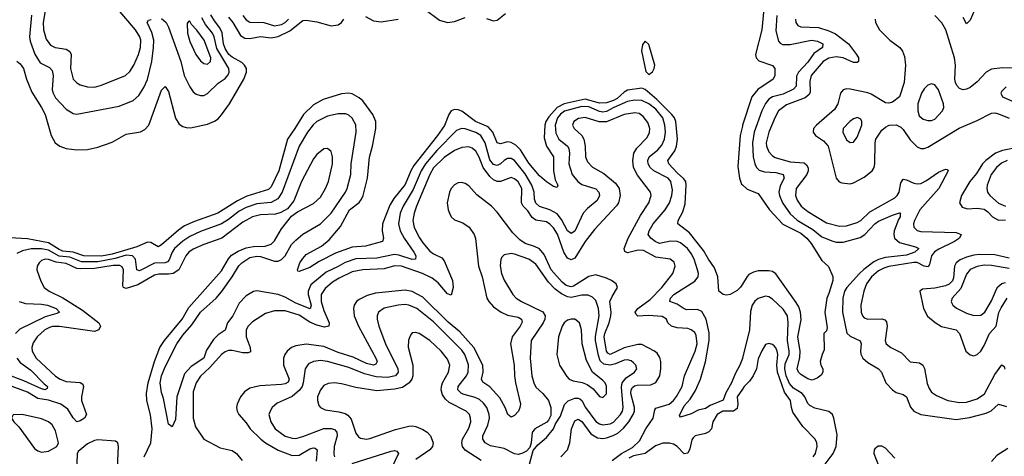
# Model space of a CAD drawing. Header units: inches. Extents: x 1843162 to 1959474, y 907081 to 1016326.
# Tile 598 of 656: x 1935907 to 1941483, y 972254 to 974727. Entities that reach past the tile are written whole.
import ezdxf

# ---------------------------------------------------------------- set-up
doc = ezdxf.new("R2010")
doc.units = ezdxf.units.IN
doc.header["$MEASUREMENT"] = 0
doc.layers.add('B9937', color=7, linetype='Continuous')
doc.layers.add('B9947', color=7, linetype='Continuous')

msp = doc.modelspace()

# ---------------------------------------------------------------- linework, layer by layer
at = {"layer": 'B9937', "color": 5}
for points, elevation in [([(1936052.1, 974787.9), (1936039, 974710), (1936041.5, 974670), (1936057.2, 974617.2), (1936081.7, 974581.7), (1936108.4, 974568.4), (1936170, 974558.8), (1936190, 974546.3), (1936197.6, 974530), (1936194, 974450), (1936210.2, 974390), (1936229.6, 974369.6), (1936250, 974358.6), (1936290, 974346.7), (1936330, 974345), (1936370, 974356.3), (1936505.6, 974410), (1936530, 974433.2), (1936553.9, 974470), (1936579.5, 974530), (1936589.9, 974570), (1936591.9, 974610), (1936587, 974630), (1936562, 974670), (1936441.7, 974810)], 480), ([(1935890, 974492.2), (1935910, 974476), (1935927.6, 974450), (1935944.4, 974390), (1935976.3, 974316.3), (1936030.8, 974230), (1936050.8, 974190), (1936084.3, 974070), (1936107.8, 974030), (1936134.6, 974010), (1936170, 973997.6), (1936230, 973990.1), (1936290, 973990.8), (1936350, 974004.8), (1936430, 974033.8), (1936510, 974078.8), (1936590, 974092.3), (1936615.9, 974104.1), (1936637.3, 974130), (1936710, 974327.7), (1936730, 974347.3), (1936750, 974320.7), (1936788.3, 974168.4), (1936810, 974134.7), (1936830, 974121.8), (1936850, 974115.5), (1936874.6, 974114.6), (1936970, 974135.1), (1937010, 974152.2), (1937030, 974165.8), (1937050, 974187.6), (1937095.8, 974250), (1937176.9, 974390), (1937191.7, 974430), (1937191.4, 974450), (1937179.9, 974470), (1937164.1, 974484.1), (1937110, 974513.5), (1937090.9, 974530), (1937070, 974562.8), (1937060.6, 974590), (1937052.8, 974652.8), (1937040.9, 974680.9), (1937010, 974719.8), (1936990, 974754)], 440), ([(1935973.1, 974753.1), (1935961.6, 974630), (1935965.8, 974605.7), (1935991.5, 974531.5), (1936023.1, 974483.1), (1936075.3, 974455.3), (1936090, 974438.9), (1936095.3, 974410), (1936091.2, 974330), (1936095.8, 974310), (1936110, 974283.2), (1936170, 974220.2), (1936210, 974194.4), (1936230, 974191.3), (1936470, 974237.7), (1936550, 974268.6), (1936582.1, 974297.9), (1936610, 974342.4), (1936630, 974387.7), (1936654.3, 974490), (1936665.4, 974570), (1936665.8, 974610), (1936654.7, 974654.7), (1936628.9, 974711.1), (1936636.6, 974723.4), (1936651.6, 974728.4)], 460), ([(1937090, 974740.9), (1937114.7, 974710), (1937157.2, 974637.2), (1937182, 974622), (1937210, 974619.5), (1937270, 974632.3), (1937330, 974623.9), (1937370, 974631.7), (1937435.8, 974664.2), (1937510, 974722.2), (1937530, 974724), (1937590, 974713.9), (1937670, 974690.9), (1937710, 974698), (1937729.4, 974710.6), (1937741.7, 974730)], 440), ([(1937170.1, 974750), (1937190, 974726), (1937210, 974712.8), (1937290, 974711.2), (1937350, 974691.8), (1937390, 974699.7), (1937410, 974710.5), (1937429, 974730)], 460), ([(1937865.4, 974745.4), (1937910, 974719.6), (1937954.2, 974714.2), (1938050.8, 974729.2)], 440), ([(1938203.8, 974783.8), (1938284.6, 974724.6), (1938330, 974711.3), (1938370, 974715.8), (1938430, 974738.9)], 440), ([(1938550, 974732.6), (1938590, 974719.5), (1938610, 974724.3), (1938657.6, 974762.4)], 440), ([(1936710, 974732.8), (1936735.6, 974710), (1936750, 974683.7), (1936818.4, 974490), (1936838.2, 974410), (1936870, 974346.3), (1936890, 974317.7), (1936905.2, 974305.2), (1936930, 974296.9), (1936950, 974298), (1936970, 974308), (1937030, 974366.7), (1937070, 974394.3), (1937086.5, 974413.5), (1937092.9, 974430), (1937091.3, 974450), (1937023.9, 974563.9), (1937009, 974629), (1936999.1, 974650), (1936959.9, 974699.9), (1936937.3, 974737.3)], 460), ([(1940000, 973228.2), (1939990, 973212), (1939970, 973192.3), (1939930, 973169.3), (1939910, 973166), (1939890, 973169.4), (1939866, 973190), (1939859.9, 973270), (1939841.9, 973321.9), (1939807, 973370), (1939779.4, 973419.4), (1939700.4, 973520.4), (1939635.1, 973570), (1939636.5, 973590), (1939662, 973638), (1939676, 973684), (1939681.2, 973790), (1939678.6, 973810), (1939667.1, 973827.1), (1939630, 973859.4), (1939582.9, 973910), (1939576.7, 973930), (1939616.4, 973983.6), (1939627.4, 974010), (1939631.5, 974050), (1939622.7, 974150), (1939615.1, 974170), (1939599.4, 974190), (1939514.3, 974274.3), (1939450, 974330.4), (1939430, 974339.7), (1939350, 974326.9), (1939330, 974316), (1939290, 974281.1), (1939270, 974269.6), (1939230, 974256.3), (1939190, 974254.4), (1939110, 974277.2), (1938990, 974250.4), (1938951.4, 974228.6), (1938903.7, 974176.3), (1938887, 974150), (1938880.9, 974130), (1938876.8, 974056.8), (1938891.2, 974011.2), (1938930.6, 973950), (1938930.9, 973870.9), (1938939.9, 973819.9), (1938953.7, 973790), (1938950, 973775.3), (1938930, 973782), (1938890, 973808.5), (1938850, 973841.7), (1938790, 973914), (1938742.3, 973990), (1938716, 974016), (1938690, 974030.6), (1938670, 974034.5), (1938630, 974023.4), (1938610, 974029.8), (1938585.9, 974090), (1938559.4, 974119.4), (1938489, 974150), (1938410, 974208.5), (1938390, 974216.3), (1938370, 974217.2), (1938350, 974210.4), (1938337.2, 974190), (1938312.8, 974127.2), (1938272.7, 974070), (1938139.2, 973900.8), (1938121.2, 973870), (1938090, 973793.4), (1938025.3, 973714.7), (1938003.1, 973676.9), (1937961.2, 973570), (1937958.8, 973530), (1937967.8, 973490), (1937961.3, 973470), (1937864.3, 973444.3), (1937790, 973437.9), (1937695.4, 973404.6), (1937603.3, 973356.7), (1937550, 973322.4), (1937490, 973300.7), (1937481.6, 973301.6), (1937479.5, 973310), (1937494.2, 973350), (1937510, 973374), (1937530, 973395.9), (1937615.7, 973444.3), (1937659.3, 973480.7), (1937724.4, 973555.6), (1937773.7, 973650), (1937828.4, 973691.6), (1937843.2, 973710), (1937851.6, 973730), (1937876.7, 973830), (1937888.2, 973948.2), (1937904.8, 974010), (1937923.4, 974110), (1937924.6, 974150), (1937907.5, 974190), (1937850, 974266.7), (1937830, 974284.9), (1937790, 974306.5), (1937769.2, 974310.8), (1937730, 974306.1), (1937626.3, 974273.7), (1937570, 974244.8), (1937513.3, 974190), (1937465.5, 974110), (1937423, 974050), (1937373.8, 973870), (1937330, 973779.8), (1937315.7, 973764.3), (1937193, 973727), (1937139.5, 973700.5), (1937029.3, 973630), (1936895.8, 973584.2), (1936840.7, 973559.3), (1936805.3, 973534.7), (1936710, 973450.8), (1936690, 973441), (1936650, 973464.7), (1936630, 973466.2), (1936570, 973440.4), (1936430, 973398), (1936370, 973387.3), (1936270, 973388.5), (1936210, 973410.8), (1936150, 973416.3), (1936130, 973424.2), (1936070, 973463.3), (1935950, 973484.7), (1935850, 973490.8)], 440), ([(1940000, 972808), (1939985.7, 972770), (1939958.8, 972721.2), (1939938.2, 972670), (1939906.2, 972613.8), (1939890, 972572.3), (1939817.9, 972542.1), (1939790, 972524.5), (1939750, 972514.8), (1939710, 972494.8), (1939650, 972475.3), (1939644.5, 972484.5), (1939670, 972539.6), (1939703.1, 972576.9), (1939734.1, 972625.9), (1939761.9, 972690), (1939790.7, 972789.3), (1939811.3, 972908.8), (1939812.5, 972952.5), (1939795.3, 973030), (1939770, 973074.2), (1939745.5, 973085.5), (1939684.2, 973084.2), (1939670, 973088.6), (1939630, 973115.2), (1939588.7, 973130), (1939592.3, 973150), (1939611.6, 973170), (1939730, 973245.1), (1939749.9, 973270), (1939751.7, 973290), (1939745.8, 973310), (1939726.1, 973370), (1939710, 973402.4), (1939689.3, 973430), (1939650, 973462.4), (1939630, 973470.3), (1939592.3, 973472.3), (1939530, 973458.7), (1939505.5, 973470), (1939481.1, 973490), (1939466.4, 973510), (1939471.1, 973530), (1939494.1, 973570), (1939562.1, 973650), (1939587, 973690), (1939600.6, 973730), (1939603.9, 973763.9), (1939594.5, 973810), (1939578.6, 973830), (1939497.5, 973870), (1939477.5, 973890), (1939466.7, 973910), (1939464.2, 973930), (1939471, 973950), (1939521.4, 973990), (1939543.7, 974016.3), (1939558.4, 974050), (1939564.7, 974090), (1939560.7, 974130), (1939548.4, 974170), (1939510, 974219.1), (1939470, 974250.6), (1939430, 974269.6), (1939388.5, 974271.5), (1939350, 974263.3), (1939271.7, 974230), (1939230, 974207.1), (1939210, 974203.3), (1939190, 974206.3), (1939130, 974232.7), (1939090, 974234.4), (1938992, 974208), (1938970, 974192.4), (1938952.8, 974170), (1938939.5, 974130), (1938943.3, 974083.3), (1938960.1, 974050), (1939008.9, 974010), (1939016.2, 973996.2), (1939019.9, 973970), (1939016.1, 973910), (1939036.4, 973850), (1939067.4, 973810), (1939090, 973793.6), (1939170, 973768.6), (1939186.1, 973750), (1939190.8, 973730), (1939176.7, 973703.3), (1939123, 973657), (1939098.9, 973630), (1939050, 973528.9), (1939030, 973515), (1939010, 973529.9), (1938975.1, 973595.1), (1938950, 973626.2), (1938910, 973649.6), (1938850, 973669.5), (1938830, 973686.7), (1938821.5, 973710), (1938820.5, 973750), (1938807.7, 973790), (1938770, 973853), (1938710, 973928.3), (1938690, 973940.9), (1938670, 973941), (1938650, 973929.3), (1938630, 973909.9), (1938610, 973900.2), (1938590, 973905.8), (1938570, 973932.4), (1938542.9, 974030), (1938518, 974070), (1938490, 974088.6), (1938430, 974109.4), (1938409.2, 974110.8), (1938380.9, 974099.1), (1938270, 973986.6), (1938204.6, 973910), (1938180.6, 973870), (1938135.8, 973764.2), (1938078.8, 973670), (1938061.1, 973630), (1938052.8, 973570), (1938061.3, 973530), (1938083.3, 973490), (1938138.9, 973410), (1938149.4, 973390), (1938149, 973371), (1938130, 973368.7), (1938053.9, 973393.9), (1938030, 973397.2), (1937930, 973376.1), (1937810, 973372.9), (1937750, 973351.9), (1937710, 973327.9), (1937643.1, 973296.9), (1937554.7, 973225.3), (1937540.6, 973190), (1937540.4, 973170), (1937556.6, 973110), (1937551.6, 973088.4), (1937470, 973120.4), (1937410, 973154.6), (1937370, 973170.6), (1937250, 973190.4), (1937230, 973186.9), (1937190, 973163), (1937150, 973121.2), (1937113.1, 973050), (1937083.3, 973010), (1937070, 972968.3), (1937030, 972942.2), (1937004.3, 972915.7), (1936965.5, 972854.5), (1936950, 972809.9), (1936878.1, 972761.9), (1936839.6, 972720.4), (1936797.3, 972590), (1936790, 972462), (1936770, 972421.2), (1936750, 972435.3), (1936721.7, 972581.7), (1936710, 972615.3), (1936702.9, 972670), (1936709.4, 972710), (1936730, 972760.9), (1936796.7, 972890), (1936830, 972939.5), (1936881.6, 972998.4), (1936929.9, 973070), (1937018.8, 973150), (1937050, 973186.1), (1937110.3, 973270), (1937147.4, 973332.6), (1937164.6, 973350), (1937210, 973379.5), (1937250, 973388.1), (1937270, 973385.3), (1937350, 973358.4), (1937370, 973358.4), (1937390, 973367.5), (1937409.9, 973390.1), (1937446.8, 973453.2), (1937470, 973478.8), (1937510, 973511.6), (1937610, 973570.1), (1937670, 973630.1), (1937752.7, 973750), (1937762.1, 973770), (1937781.7, 973850), (1937784.1, 973910), (1937812, 974090), (1937810.8, 974130.8), (1937790, 974169.8), (1937770, 974186.2), (1937752.9, 974192.9), (1937710, 974193.7), (1937650, 974181.1), (1937590, 974149.1), (1937568.7, 974131.3), (1937536.6, 974090), (1937489.2, 974010), (1937392.3, 973750), (1937367.9, 973712.1), (1937330, 973692.2), (1937250, 973683.6), (1937190, 973662.7), (1937150, 973641.7), (1937090, 973595), (1937050, 973570.6), (1936930, 973527.1), (1936870, 973499.5), (1936830, 973473.2), (1936783.3, 973430), (1936770.5, 973410), (1936754, 973366), (1936744.1, 973355.9), (1936730, 973350.3), (1936670, 973348), (1936585.1, 973305.1), (1936569.6, 973309.6), (1936563.2, 973370), (1936545.3, 973390), (1936510, 973392.2), (1936446.5, 973373.5), (1936350, 973356.1), (1936256, 973356), (1936190, 973381.8), (1936130, 973387.4), (1936070, 973422), (1936030, 973428.1), (1935971.7, 973428.3), (1935921.7, 973418.3), (1935890, 973402.6)], 460), ([(1939261.8, 972230), (1939315.6, 972270), (1939376.9, 972303.1), (1939417.9, 972342.1), (1939453.6, 972410), (1939493.6, 972470), (1939503.8, 972516.2), (1939510, 972526.1), (1939584.2, 972550), (1939609.3, 972570.7), (1939627.2, 972592.8), (1939659, 972650), (1939672.5, 972710), (1939732.1, 972850), (1939742.8, 972890), (1939738.5, 972938.5), (1939730, 972955.1), (1939710.4, 972970.4), (1939690, 972977.5), (1939630, 972982.1), (1939598.7, 972990), (1939577.5, 973010), (1939569.8, 973030), (1939545.5, 973045.5), (1939468, 973052), (1939407.9, 973047.9), (1939397.3, 973057.3), (1939393.3, 973070), (1939406.9, 973090), (1939477.7, 973142.3), (1939543.7, 973210), (1939605.5, 973290), (1939618.9, 973330), (1939612.8, 973352.8), (1939589.9, 973369.9), (1939510, 973380.8), (1939439.1, 973419.1), (1939410, 973420.5), (1939350, 973405.6), (1939334.2, 973414.2), (1939330.6, 973430.6), (1939352, 973490), (1939423, 973617), (1939469.8, 973690), (1939484, 973730), (1939478.9, 973750), (1939405.5, 973845.5), (1939383.9, 973890), (1939378.7, 973930), (1939384.2, 973970), (1939401.3, 973998.7), (1939460.6, 974059.4), (1939472.8, 974087.2), (1939474.9, 974110), (1939464.4, 974144.4), (1939438.1, 974178.1), (1939414.7, 974194.7), (1939390, 974199.5), (1939330, 974189.9), (1939230, 974148.5), (1939188.6, 974148.6), (1939110, 974172.6), (1939072.4, 974167.6), (1939044.7, 974150), (1939038, 974130), (1939046.7, 974110), (1939090.5, 974070.6), (1939101.3, 974050), (1939108.7, 974010), (1939110.7, 973950), (1939121.7, 973921.7), (1939150, 973891), (1939215.6, 973855.6), (1939281.3, 973801.3), (1939302, 973770), (1939308.3, 973730), (1939298, 973690), (1939286.9, 973673.1), (1939161.5, 973538.5), (1939110, 973469.9), (1939050, 973375.9), (1939030, 973366.1), (1939010, 973376.9), (1938989.1, 973410), (1938952.3, 973512.3), (1938930, 973548.3), (1938910, 973569.4), (1938890, 973580.9), (1938830, 973591.3), (1938810, 973607.1), (1938784.2, 973644.2), (1938758.8, 973670), (1938749, 973690), (1938750.6, 973770), (1938730, 973808.2), (1938710, 973826.1), (1938690, 973833.7), (1938630, 973809.6), (1938610, 973809.6), (1938590, 973818.7), (1938570, 973838.2), (1938532, 973890), (1938508.9, 973948.9), (1938490, 973981.5), (1938470, 973999.6), (1938450, 974007.2), (1938410, 974003.7), (1938370, 973985), (1938310, 973945.8), (1938250, 973887), (1938229.8, 973850.2), (1938154.9, 973670), (1938140.5, 973630), (1938133.1, 973590), (1938141.7, 973550), (1938171, 973491), (1938190, 973463.7), (1938230, 973416.4), (1938250, 973399.8), (1938297.1, 973377.1), (1938310, 973360.2), (1938357, 973250), (1938361, 973210), (1938350, 973166.6), (1938330, 973173.6), (1938276.4, 973236.4), (1938243, 973263), (1938188.4, 973288.4), (1938070, 973330.5), (1938030, 973332.7), (1937970, 973315.2), (1937850, 973309.3), (1937790, 973297.9), (1937716.4, 973263.6), (1937679, 973241), (1937636.1, 973203.9), (1937614.8, 973170), (1937614.4, 973130), (1937630, 973080.2), (1937660.3, 973010), (1937658.4, 972990), (1937633.9, 972986.1), (1937590, 972996.6), (1937550, 973014.3), (1937490, 973052.4), (1937410, 973078), (1937350, 973076.9), (1937298.1, 973061.9), (1937225.1, 973014.9), (1937200.2, 972990), (1937189.6, 972970.4), (1937189.2, 972930), (1937212.1, 972870), (1937214.4, 972845.6), (1937199.9, 972840.1), (1937170, 972840.5), (1937110, 972853.8), (1937090, 972852.6), (1937070, 972844.9), (1937048.8, 972830), (1936982.8, 972757.2), (1936930, 972707.3), (1936905.9, 972670), (1936890, 972619), (1936889, 972469), (1936901.4, 972421.4), (1936950.2, 972350), (1937042.3, 972302.3), (1937110, 972286), (1937133.7, 972270), (1937167.4, 972230)], 480), ([(1940000, 974124.2), (1939987.9, 974070), (1939974.8, 973894.8), (1939983.4, 973830), (1939995.3, 973795.3), (1940000, 973791)], 440), ([(1936612.4, 972250), (1936649.6, 972330), (1936657.3, 972410), (1936648.2, 972488.2), (1936626.7, 972570), (1936625.4, 972610), (1936634, 972670), (1936669.7, 972790.3), (1936701, 972870), (1936727, 972910), (1936826.4, 973030), (1936864.3, 973095.7), (1937050, 973305.1), (1937088.6, 973371.4), (1937106.6, 973393.4), (1937143.5, 973416.5), (1937190, 973434.8), (1937230, 973441.9), (1937296.5, 973443.5), (1937330, 973455.8), (1937350, 973474.3), (1937390, 973542.9), (1937446.6, 973613.4), (1937480.7, 973639.3), (1937570, 973685.4), (1937610, 973721.8), (1937639.1, 973770), (1937655.9, 973810), (1937678.4, 973910), (1937678, 973950), (1937670, 973979.5), (1937650, 973998), (1937630, 973995.4), (1937590, 973963.5), (1937570, 973937.7), (1937502.2, 973810), (1937458.4, 973701.6), (1937424.3, 973655.7), (1937385.8, 973634.2), (1937355, 973625), (1937270, 973621.6), (1937225, 973610), (1937170, 973579.2), (1937051.5, 973488.5), (1936950, 973453.7), (1936890, 973426.4), (1936865.1, 973410), (1936847.1, 973390), (1936808, 973310), (1936776.5, 973290), (1936750, 973285.5), (1936694, 973286), (1936670, 973279.9), (1936574.9, 973225.1), (1936510, 973204.1), (1936494.5, 973210), (1936490, 973217.6), (1936494.2, 973310), (1936486.8, 973326.8), (1936474.5, 973334.5), (1936435.4, 973335.4), (1936330, 973317.8), (1936250, 973315.1), (1936230, 973317.6), (1936170, 973346.3), (1936113, 973353), (1936070, 973368.6), (1936050, 973369.9), (1936030, 973362), (1936016, 973350), (1936005, 973330), (1936003.9, 973310), (1936026.1, 973246.1), (1936045, 973210), (1936072.8, 973190), (1936150, 973150.9), (1936261.9, 973081.9), (1936354.2, 973010), (1936363.8, 972990), (1936354.2, 972970), (1936330, 972961.2), (1936131.9, 972988.1), (1936091.5, 972988.5), (1936075.9, 972984.1), (1936048.2, 972970), (1936006.2, 972930), (1935982.7, 972897.3), (1935975.5, 972870), (1935977, 972850), (1936000.1, 972810), (1936110, 972706.8), (1936135, 972690), (1936170, 972676.6), (1936250, 972671.9), (1936263.3, 972663.3), (1936268.8, 972650), (1936256.1, 972590), (1936256.5, 972570), (1936284.8, 972490), (1936273.4, 972470), (1936250, 972454.1), (1936230, 972448.7), (1936210, 972471.3), (1936179.9, 972519.9), (1936139.6, 972550), (1936070, 972570.9), (1936010, 972580.3), (1935950, 972616.3), (1935770, 972682.8)], 480), ([(1938972.1, 972250), (1939009.3, 972290), (1939022.7, 972330), (1939031.3, 972408.7), (1939050, 972455.6), (1939070, 972465.1), (1939090, 972450.1), (1939140.6, 972380.6), (1939178.9, 972358.9), (1939210, 972354.9), (1939230, 972359), (1939268.5, 972371.5), (1939294.2, 972385.8), (1939326.7, 972413.3), (1939356.5, 972450), (1939382.1, 972490), (1939388.7, 972510), (1939389.3, 972530), (1939368.5, 972610), (1939369.7, 972630.3), (1939377.1, 972642.9), (1939387.8, 972652.2), (1939403.7, 972656.3), (1939481.5, 972658.5), (1939509.1, 972670.9), (1939531.4, 972710), (1939538.7, 972750), (1939538.1, 972790), (1939532.9, 972812.9), (1939517.2, 972837.2), (1939501.2, 972850), (1939430, 972886.7), (1939407.2, 972887.2), (1939330, 972868.6), (1939250, 972829.6), (1939238, 972838), (1939229.7, 972850), (1939216.6, 972930), (1939220.3, 972950), (1939245.4, 973010), (1939254.4, 973050), (1939256.3, 973070), (1939249.7, 973130.3), (1939261.4, 973158.6), (1939293.1, 973210), (1939285.3, 973230), (1939257.6, 973250), (1939230, 973262.7), (1939170, 973281.4), (1939130, 973272.3), (1939043.2, 973216.8), (1939030, 973212.9), (1939001.8, 973221.8), (1938979.6, 973239.6), (1938916.8, 973310), (1938876.2, 973396.2), (1938850, 973428.4), (1938822.7, 973442.7), (1938770, 973459.1), (1938739.4, 973479.4), (1938699.8, 973519.8), (1938610, 973637), (1938578.3, 973670), (1938495.5, 973735.5), (1938450, 973785.7), (1938430, 973799.1), (1938410, 973804.5), (1938390, 973801.8), (1938370, 973791.5), (1938350.2, 973770), (1938341.1, 973750), (1938328, 973690), (1938333, 973650), (1938340.2, 973630), (1938350.3, 973610), (1938370, 973593.8), (1938416.2, 973576.2), (1938452, 973552), (1938481.4, 973510), (1938487.6, 973487.6), (1938504.7, 973330), (1938525.4, 973270), (1938552.7, 973150), (1938562.8, 973130), (1938590, 973101.1), (1938634, 973070), (1938670, 973054.1), (1938730, 973041.5), (1938748.4, 973030), (1938753.1, 973013.1), (1938741.9, 972990), (1938696.2, 972930), (1938686.8, 972890), (1938707.3, 972770), (1938708.2, 972710), (1938714.5, 972670), (1938742.2, 972550), (1938740.2, 972530), (1938731.8, 972510), (1938710, 972485.1), (1938690, 972475.8), (1938670.8, 972490.8), (1938655.8, 972530), (1938625.5, 972585.5), (1938570, 972647.5), (1938530, 972672.8), (1938523, 972690), (1938531.9, 972730), (1938529.5, 972770), (1938478.9, 972870), (1938399, 972959), (1938334, 973014), (1938190, 973154.4), (1938130, 973187.9), (1938090, 973194.2), (1937921.7, 973178.3), (1937875.2, 973164.8), (1937830, 973142), (1937813.5, 973130), (1937800.4, 973110), (1937796.4, 973090), (1937801.5, 973050), (1937825.4, 972990), (1937922.9, 972810), (1937930.7, 972790), (1937924.5, 972775.6), (1937910, 972769.9), (1937870, 972778.5), (1937794.7, 972814.7), (1937710, 972842.2), (1937630, 972875.4), (1937530, 972888.6), (1937470, 972880.4), (1937446.9, 972870), (1937421.8, 972850), (1937408.8, 972831.2), (1937401.6, 972810), (1937401.2, 972770), (1937433.6, 972690), (1937426.6, 972673.4), (1937410, 972664), (1937390, 972660.1), (1937266.4, 972653.6), (1937210, 972639.8), (1937180.8, 972619.2), (1937157.1, 972590), (1937137.7, 972550), (1937135.4, 972530), (1937138, 972510), (1937147.5, 972490), (1937190, 972443.5), (1937212.2, 972410), (1937271.5, 972350), (1937298, 972330), (1937370, 972287.7), (1937450, 972258.7), (1937490, 972260.1), (1937550, 972295.4), (1937570, 972301.9), (1937579.7, 972299.7), (1937591.7, 972290), (1937586.2, 972226.2)], 520), ([(1938793.5, 972210), (1938814.1, 972285.9), (1938841.8, 972318.2), (1938890, 972360.4), (1938929.5, 972410), (1938941.5, 972438.5), (1938970, 972480.5), (1938993, 972547), (1939012.9, 972567.1), (1939050, 972583.6), (1939070, 972583.8), (1939078.7, 972578.7), (1939090, 972569.4), (1939110.5, 972530), (1939170, 972451.2), (1939190, 972437.3), (1939210, 972431.6), (1939250, 972437.2), (1939270, 972447.8), (1939310.3, 972490), (1939320.3, 972510), (1939323.8, 972530), (1939314.6, 972645.4), (1939319.2, 972670), (1939342.1, 972697.8), (1939388.9, 972730), (1939401.4, 972750), (1939395.8, 972770), (1939383.4, 972783.4), (1939370, 972794), (1939350, 972800.2), (1939330, 972798.8), (1939281.8, 972778.2), (1939250, 972769.9), (1939215.3, 972775.3), (1939194.3, 972794.3), (1939183.9, 972824), (1939167.9, 972910), (1939167.5, 972932.5), (1939189, 973050), (1939184.6, 973090), (1939170, 973136.8), (1939150, 973155.5), (1939126.7, 973166.7), (1939090, 973166.8), (1939030, 973153.3), (1939010, 973157), (1938974.8, 973174.8), (1938939.9, 973199.9), (1938901, 973241), (1938830, 973341.3), (1938789.8, 973370), (1938710, 973398.8), (1938690, 973402), (1938650, 973395.3), (1938637.7, 973382.3), (1938631.7, 973368.3), (1938628, 973332), (1938634.8, 973290), (1938650, 973251.6), (1938700.2, 973170), (1938719, 973150), (1938749, 973130), (1938870, 973072.5), (1938882.9, 973050), (1938880.8, 973030), (1938871.8, 973010), (1938803.3, 972910), (1938797, 972810), (1938807.2, 972710), (1938817.7, 972670), (1938830, 972645.4), (1938870.2, 972610), (1938901, 972570), (1938915.5, 972530), (1938914.7, 972485.3), (1938902, 972458), (1938891.9, 972448.1), (1938824.9, 972410), (1938810, 972388.7), (1938804, 972330), (1938795.6, 972304.4), (1938776.4, 972283.6), (1938750.2, 972269.8), (1938730, 972264.5), (1938710, 972268.1), (1938650, 972297.3), (1938573.3, 972313.3), (1938543.5, 972330), (1938530.6, 972350), (1938530.5, 972370), (1938557.4, 972430), (1938566.6, 972470), (1938566.1, 972490), (1938552.7, 972530), (1938534.3, 972554.3), (1938510, 972575), (1938486.7, 972586.7), (1938423.5, 972603.5), (1938409.8, 972610), (1938388.6, 972630), (1938389.9, 972650), (1938436.4, 972710), (1938446.2, 972730), (1938447.7, 972772.3), (1938428, 972830), (1938410, 972854.1), (1938250, 973016.2), (1938155, 973090), (1938110, 973109.4), (1938090, 973112.8), (1938050, 973110.4), (1937970, 973092.5), (1937939.2, 973070), (1937931, 973050), (1937930.8, 973030), (1937941, 972990), (1937978.4, 972890), (1938048.5, 972750), (1938050.1, 972730), (1938034.6, 972710), (1937990, 972699.3), (1937924.8, 972704.8), (1937860.3, 972720.3), (1937770, 972756.6), (1937650, 972791.7), (1937610, 972795.8), (1937570, 972791), (1937543.1, 972776.9), (1937522.8, 972750), (1937511.7, 972670), (1937506.3, 972650), (1937492.3, 972627.7), (1937450, 972592.5), (1937364.6, 972555.4), (1937336.9, 972530), (1937324.4, 972510), (1937318.6, 972490), (1937329.2, 972450), (1937354, 972410), (1937410, 972367.1), (1937450, 972355.8), (1937470, 972355.4), (1937510, 972365.1), (1937629.6, 972410.4), (1937670, 972412.1), (1937690, 972406.3), (1937703.3, 972390), (1937703.9, 972370), (1937687.8, 972310), (1937686.2, 972266.2), (1937690.1, 972250)], 540), ([(1935903.1, 973130), (1935939.7, 973119.7), (1936030, 973116), (1936064.2, 973110), (1936113, 973090), (1936131.3, 973070), (1936117.8, 973062.2), (1936050, 973043.1), (1935907, 972973), (1935882.6, 972950)], 460), ([(1938520.7, 972230), (1938430, 972288.1), (1938413.9, 972310), (1938409.9, 972330), (1938414.6, 972350), (1938450, 972412.9), (1938461.1, 972450), (1938460.8, 972470), (1938453.3, 972490), (1938435.3, 972510), (1938339.1, 972559.1), (1938317.9, 972577.9), (1938302.2, 972602.2), (1938293.9, 972630), (1938295, 972650), (1938301.6, 972670), (1938335.7, 972730), (1938342.7, 972770), (1938330, 972803.5), (1938294, 972850), (1938230, 972909.8), (1938170, 972948.6), (1938150, 972955.6), (1938130, 972953), (1938119.6, 972940.4), (1938109.3, 972910.7), (1938107.7, 972872.3), (1938132.4, 972770), (1938134, 972710), (1938126.9, 972690), (1938112.8, 972670), (1938075.6, 972644.4), (1938030, 972633.2), (1937930, 972625.1), (1937810, 972643.1), (1937730, 972664.1), (1937690.2, 972669.8), (1937653.7, 972666.3), (1937630, 972654.2), (1937609.4, 972630), (1937593.7, 972590), (1937593, 972570), (1937601.7, 972541.7), (1937610.4, 972530), (1937636.7, 972516.7), (1937714.2, 972505.8), (1937750, 972495.4), (1937766, 972486), (1937784.2, 972464.2), (1937810, 972385.7), (1937824.9, 972364.9), (1937836.9, 972356.9), (1937870, 972351), (1937890, 972355.1), (1938034.4, 972405.6), (1938110, 972425.2), (1938130, 972426.2), (1938150, 972423.4), (1938190, 972405.5), (1938215.2, 972390), (1938233.4, 972370), (1938247.8, 972330), (1938244.7, 972310), (1938229.3, 972290), (1938150, 972235.4)], 560), ([(1935890.6, 972810), (1935910, 972784.8), (1935970, 972741.4), (1936044.3, 972664.3), (1936064.4, 972650), (1936062.5, 972637.5), (1936050, 972631.2), (1936030, 972635.9), (1935930, 972680.9), (1935830, 972719)], 460), ([(1940000, 972633.4), (1939971.1, 972590), (1939974.9, 972550), (1939970, 972525.2), (1939950, 972509.3), (1939889.2, 972510), (1939857.1, 972490), (1939832.9, 972450), (1939824.6, 972410), (1939810, 972392.5), (1939790, 972383.1), (1939732.9, 972370), (1939720.9, 972359.1), (1939713.8, 972346.2), (1939703, 972297), (1939690, 972270.7), (1939670, 972267.7), (1939630, 972309.9), (1939610, 972321.7), (1939587.6, 972327.6), (1939550, 972327.9), (1939507.1, 972312.9), (1939450, 972270.3), (1939383.4, 972256.6), (1939356.6, 972243.4)], 480), ([(1936460.2, 972190), (1936465.6, 972310), (1936462.4, 972330), (1936450, 972339.7), (1936350, 972347.1), (1936330, 972343.9), (1936290, 972325.2), (1936238.2, 972281.8), (1936232.6, 972267.4), (1936223.8, 972070)], 520), ([(1937790, 972212.7), (1938010, 972282.8), (1938030, 972286.7), (1938043.4, 972283.4), (1938051.5, 972270), (1938014.7, 972190)], 540)]:
    msp.add_lwpolyline(points, dxfattribs=dict(at, elevation=elevation))
for points, elevation in [([(1936870, 974717.6), (1936862.8, 974717.2), (1936855.5, 974704.5), (1936857.1, 974650), (1936870, 974602.6), (1936904.6, 974530), (1936930, 974492.7), (1936950, 974478), (1936970, 974474.3), (1936988.2, 974490), (1936988.9, 974510), (1936951.4, 974610), (1936910, 974666.4), (1936879.6, 974699.6)], 480), ([(1939450, 974605.8), (1939433.1, 974586.9), (1939428.9, 974550), (1939452.5, 974432.5), (1939470, 974415.9), (1939490, 974432), (1939500.3, 974450), (1939503.2, 974470), (1939470, 974585.2)], 440), ([(1939029.3, 973030.7), (1939010, 973025.4), (1938990, 973009.6), (1938978.6, 972990), (1938957.8, 972930), (1938949.1, 972830), (1938964, 972770), (1939004.9, 972704.9), (1939019.5, 972690), (1939041.2, 972681.2), (1939092.7, 972672.7), (1939121.2, 972661.2), (1939155.3, 972635.3), (1939190, 972593.1), (1939210, 972587.6), (1939230, 972607.7), (1939230.4, 972650.4), (1939221.8, 972670), (1939210, 972683.1), (1939150.3, 972730.3), (1939117.1, 972797.1), (1939091.7, 972890), (1939087.9, 972970), (1939076.4, 973010), (1939050, 973029.8)], 560), ([(1935921.2, 972490), (1935870, 972489.4), (1935860.3, 972470), (1935872.8, 972450), (1935900.9, 972420.9), (1935990, 972297.1), (1936010, 972283.9), (1936030, 972277.6), (1936070, 972282.3), (1936117.4, 972310), (1936125.6, 972330), (1936110, 972397.6), (1936090, 972431.6), (1936069.8, 972450), (1936030, 972466.5)], 520)]:
    msp.add_lwpolyline(points, close=True, dxfattribs=dict(at, elevation=elevation))
at = {"layer": 'B9947', "color": 5}
for points, elevation in [([(1940126, 974850), (1940110.1, 974670), (1940073.7, 974530), (1940077.3, 974510), (1940093.7, 974493.6), (1940170, 974468), (1940184.4, 974450), (1940184.2, 974410), (1940174, 974390), (1940088.1, 974331.9), (1940053.5, 974290), (1940001.3, 974130), (1940000, 974124.2)], 440), ([(1940195.6, 974750), (1940190, 974662.8), (1940204.6, 974604.6), (1940213.3, 974593.3), (1940226.5, 974586.5), (1940270, 974586.5), (1940391.3, 974610), (1940424.7, 974604.7), (1940456.1, 974590), (1940452.8, 974570), (1940405.1, 974534.9), (1940370, 974485.4), (1940317.3, 974430), (1940306.6, 974406.6), (1940305.3, 974350), (1940290, 974333.2), (1940230, 974304.8), (1940170, 974289.5), (1940150, 974277.3), (1940130, 974251.4), (1940110.5, 974210), (1940067.2, 974090), (1940057, 974030), (1940061.6, 973950), (1940070.1, 973910), (1940080.1, 973890), (1940094.9, 973874.9), (1940124.8, 973864.8), (1940190, 973861.6), (1940230.2, 973850), (1940237.3, 973830), (1940214, 973786), (1940206.7, 973750), (1940209.1, 973730), (1940227.8, 973690), (1940270, 973626.9), (1940310, 973590.5), (1940398, 973538), (1940450, 973496.8), (1940512.6, 973472.6), (1940530, 973466.7), (1940570, 973467.3), (1940666.3, 973493.7), (1940693.7, 973510), (1940749.2, 973570.9), (1940770, 973585.7), (1940850, 973620.4), (1940890, 973631.9), (1940897.3, 973630), (1940893.5, 973626.5), (1940894.2, 973610), (1940884.5, 973595.5), (1940859.1, 973530), (1940857.3, 973510), (1940862.2, 973490), (1940890, 973465.5), (1940981.1, 973441.1), (1940999, 973430), (1940976.9, 973410), (1940930, 973392.5), (1940810, 973379.4), (1940771.3, 973368.7), (1940744.7, 973355.3), (1940687.7, 973312.3), (1940662.2, 973290), (1940590.6, 973210), (1940578.6, 973190), (1940568.8, 973150), (1940565.9, 973070), (1940591.8, 972951.8), (1940610, 972934.1), (1940667.4, 972907.4), (1940672.8, 972890), (1940668.8, 972850), (1940671.4, 972831.4), (1940682.9, 972810), (1940710, 972784.8), (1940771.3, 972750), (1940787.1, 972730), (1940812.1, 972670), (1940850, 972630.2), (1940870, 972615.2), (1940910, 972603.2), (1940928.9, 972590), (1940952.3, 972532.3), (1940971.1, 972510), (1941010.1, 972490.1), (1941210, 972462.2), (1941286.6, 972473.4), (1941381.4, 972498.6), (1941408, 972512), (1941450, 972548.3), (1941496.1, 972536.1)], 460), ([(1941589.7, 974450.3), (1941473.6, 974453.6), (1941410, 974446.7), (1941380.1, 974430), (1941330, 974375.2), (1941290, 974343.2), (1941270, 974332.5), (1941250, 974329.9), (1941230, 974337), (1941214.4, 974354.4), (1941207.5, 974370), (1941203.7, 974390), (1941207.5, 974470), (1941202, 974510), (1941151.2, 974668.8), (1941129, 974709), (1941090.6, 974750)], 520), ([(1941316.6, 974783.4), (1941290, 974724.2), (1941270, 974703.1), (1941250, 974738.5)], 480), ([(1940300.2, 974730), (1940302.9, 974710), (1940314.3, 974694.3), (1940330, 974686.1), (1940430, 974682.5), (1940490, 974663.3), (1940526.3, 974646.3), (1940600.7, 974590), (1940646.2, 974530), (1940657.1, 974510), (1940658.3, 974490), (1940650, 974484.4), (1940630, 974483.6), (1940570.6, 974510.6), (1940530, 974517.1), (1940490, 974508.9), (1940456.8, 974490), (1940389.2, 974410), (1940381.9, 974378.1), (1940383.8, 974316.2), (1940377.8, 974302.2), (1940355.1, 974284.9), (1940250, 974243.5), (1940204.4, 974210), (1940184.6, 974175.4), (1940150.1, 974090), (1940135.2, 974030), (1940137.1, 974010), (1940150, 973978.6), (1940170, 973956.3), (1940186.3, 973946.3), (1940270, 973921.5), (1940350, 973915.5), (1940363.8, 973903.8), (1940371.7, 973888.3), (1940372.1, 973870), (1940365, 973850), (1940304.4, 973770), (1940301.3, 973730), (1940310, 973704.5), (1940333.2, 973670), (1940370, 973639.6), (1940477, 973577), (1940550, 973556.6), (1940590, 973559.9), (1940650, 973577.8), (1940670, 973589.6), (1940721.9, 973638.1), (1940863, 973717), (1940876.7, 973730), (1940886.8, 973750), (1940897.1, 973802.9), (1940910, 973823.5), (1940930, 973819.1), (1940970, 973800.1), (1940990, 973796.2), (1941010, 973799.1), (1941043.2, 973816.8), (1941110, 973863.9), (1941150, 973880.9), (1941159.1, 973879.1), (1941164.9, 973870), (1941112.7, 973770), (1941004.1, 973650), (1940974.7, 973590), (1940969.1, 973570), (1940971.4, 973551.4), (1940990, 973533.2), (1941010, 973527), (1941210, 973521.9), (1941239.7, 973510), (1941228.8, 973490), (1941201.9, 973470), (1941112.5, 973427.6), (1941088.6, 973411.4), (1941071.7, 973390), (1941059.6, 973340.4), (1941052.2, 973327.8), (1941030, 973331.6), (1940990.6, 973350.6), (1940970, 973352.3), (1940830, 973329.4), (1940800.2, 973319.8), (1940770, 973303.4), (1940731.2, 973270), (1940702.8, 973230), (1940687.4, 973190), (1940670.1, 973110), (1940672.6, 973070), (1940679.7, 973050), (1940690, 973038), (1940710.1, 973030.1), (1940790, 973033), (1940806.4, 973026.4), (1940815.3, 973015.3), (1940819, 972990), (1940808.6, 972910), (1940814.7, 972890), (1940841.1, 972870), (1940900.6, 972840.6), (1940949.3, 972789.3), (1941003.1, 972783.1), (1941022.4, 972770), (1941031.5, 972751.5), (1941046.6, 972666.6), (1941056.9, 972636.9), (1941070, 972618), (1941098.6, 972598.6), (1941163, 972570), (1941230, 972559), (1941270, 972560.4), (1941330, 972579.2), (1941371.5, 972608.5), (1941430, 972717.9), (1941470, 972772.2), (1941481.6, 972761.6), (1941486.8, 972746.8)], 480), ([(1940752.2, 974730), (1940753.4, 974710), (1940776, 974670), (1940834.3, 974610), (1940890.8, 974570), (1940907.5, 974547.5), (1940917.9, 974517.9), (1940923.1, 974470), (1940916.7, 974370), (1940890.1, 974290), (1940850, 974258.7), (1940830, 974254.3), (1940810, 974256.3), (1940730, 974305.5), (1940710, 974313.1), (1940610, 974333.3), (1940590, 974334.6), (1940570.7, 974329.3), (1940554.6, 974310), (1940540.1, 974250), (1940521.9, 974218.1), (1940418.8, 974130), (1940402.9, 974110), (1940400.2, 974090), (1940414.2, 974070), (1940459.6, 974039.7), (1940486.5, 974010), (1940531, 973830), (1940548.6, 973808.6), (1940562.2, 973802.2), (1940610, 973796.4), (1940630, 973802), (1940690, 973834.8), (1940734.9, 973870), (1940746.7, 973890), (1940750.4, 973909.6), (1940751.1, 974028.9), (1940756, 974050), (1940790, 974101.6), (1940810, 974118.4), (1940831.5, 974128.5), (1940870, 974130.6), (1940897.4, 974117.4), (1940910, 974105.5), (1940950, 974046.3), (1940990, 974007.4), (1941010, 973997.2), (1941030, 973997.4), (1941050, 974004.6), (1941227.1, 974112.9), (1941330, 974155.7), (1941410, 974196.9), (1941430, 974198.4), (1941450, 974193.7), (1941510, 974169)], 520), ([(1941494, 974346), (1941470, 974322.7), (1941463.1, 974310), (1941473, 974290), (1941563.1, 974250)], 540), ([(1941570, 974003.8), (1941473.3, 973986.7), (1941433.5, 973970), (1941378.5, 973930), (1941359.7, 973910), (1941324.8, 973855.2), (1941287.2, 973810), (1941241.2, 973730), (1941229.5, 973690), (1941245, 973665), (1941274.9, 973654.9), (1941330, 973659.9), (1941370, 973654.3), (1941390, 973639.1), (1941415.6, 973610), (1941450, 973592.1), (1941490, 973592.4)], 520), ([(1941499.7, 973930), (1941466.9, 973913.1), (1941438.9, 973890), (1941409.6, 973850), (1941385.6, 973790), (1941383.5, 973770), (1941387.8, 973750), (1941400.7, 973730), (1941450, 973687.7), (1941490, 973670.7)], 540), ([(1940000, 973791), (1940026.9, 973766.9), (1940090, 973742), (1940153.6, 973650), (1940228.4, 973568.5), (1940330, 973517.1), (1940365.3, 973490), (1940390, 973459.8), (1940450, 973362.4), (1940488.1, 973328.1), (1940512.4, 973272.4), (1940511.4, 973250), (1940490, 973175.6), (1940477.6, 973150), (1940466.5, 973070), (1940479.1, 972980.9), (1940476, 972964), (1940462, 972950), (1940463.6, 972856.4), (1940451.3, 972830), (1940441, 972790), (1940444.7, 972770), (1940454.8, 972750), (1940454.8, 972730), (1940446.4, 972713.6), (1940423.5, 972696.5), (1940394.8, 972685.2), (1940370, 972692.7), (1940330, 972718), (1940318, 972730), (1940310, 972748.7), (1940325.9, 972814.1), (1940326.8, 972850), (1940312.9, 972930), (1940332.5, 973027.5), (1940328.5, 973070), (1940319.7, 973099.7), (1940304.7, 973124.7), (1940190, 973286.6), (1940170, 973299.9), (1940150, 973303.4), (1940090, 973303.4), (1940062.9, 973297.1), (1940036.8, 973283.2), (1940027.4, 973272.6), (1940000, 973228.2)], 440), ([(1941510, 973376.9), (1941430, 973395.6), (1941343.5, 973396.5), (1941310, 973393.3), (1941270, 973381.7), (1941233.8, 973366.2), (1941210.7, 973349.3), (1941200.8, 973330), (1941196.3, 973263.7), (1941190, 973247.6), (1941171.7, 973228.3), (1941150, 973219.2), (1941090, 973206.8), (1941020.3, 973199.7), (1941004.9, 973190), (1941025.3, 973090), (1941048.1, 973048.1), (1941090.9, 973010.9), (1941128.3, 972988.3), (1941210.1, 972970), (1941230, 972949.1), (1941265, 972850), (1941290, 972828), (1941310, 972822.8), (1941330, 972830.2), (1941350, 972849.2), (1941370, 972882), (1941399.2, 972950), (1941436.5, 972990), (1941452.4, 973067.6), (1941465, 973095), (1941499, 973150)], 520), ([(1941510, 973318.3), (1941410, 973335.4), (1941370, 973335.5), (1941330, 973329), (1941289.1, 973310.9), (1941270, 973285.1), (1941236.7, 973203.3), (1941188.1, 973150), (1941182, 973130), (1941184.2, 973124.2), (1941192, 973110), (1941212, 973092), (1941270, 973063.9), (1941310, 973051.3), (1941350, 973054), (1941372.3, 973070), (1941410, 973135.2), (1941438.7, 973201.3), (1941446.7, 973213.3), (1941470, 973232.1), (1941490, 973238.4)], 540), ([(1940468.9, 972210), (1940513, 972270), (1940531.2, 972310), (1940536.1, 972376.1), (1940518.4, 972470), (1940510.3, 972490.3), (1940490, 972508.3), (1940410, 972526.9), (1940382.1, 972542.1), (1940370, 972553.2), (1940353.8, 972590), (1940338.7, 972610), (1940290, 972638.8), (1940265.7, 972665.7), (1940247.2, 972710), (1940240.2, 972750), (1940243, 972777), (1940264.3, 972830), (1940265.1, 972850), (1940255, 972910), (1940259.9, 973010), (1940255.1, 973050), (1940230, 973088), (1940170, 973144.2), (1940150, 973157.1), (1940130, 973161), (1940090, 973148), (1940070, 973132.7), (1940055.2, 973110), (1940046.3, 973073.7), (1940039.5, 972970), (1940000.8, 972810), (1940000, 972808)], 460), ([(1940400.2, 972250), (1940414.1, 972270), (1940423.4, 972310), (1940421.1, 972330), (1940411.7, 972351.6), (1940341.8, 972421.8), (1940284.7, 972504.7), (1940277.1, 972530), (1940273, 972570), (1940237.9, 972617.9), (1940199, 972730), (1940195.2, 972770), (1940201.4, 972830), (1940197.3, 972850), (1940190, 972867.8), (1940179.1, 972879.1), (1940170, 972886.9), (1940150, 972893), (1940130, 972887.3), (1940110, 972851.8), (1940090, 972805.1), (1940079.8, 972750), (1940060.8, 972710), (1940040, 972680), (1940010, 972648.5), (1940000, 972633.4)], 480), ([(1940863.6, 972243.6), (1940810, 972299.2), (1940790, 972310.8), (1940769.4, 972310.6), (1940750, 972296.2), (1940745.8, 972290), (1940745, 972270), (1940770, 972200.9)], 460), ([(1941502.5, 972297.5), (1941441.5, 972258.5), (1941410, 972223.5)], 460)]:
    msp.add_lwpolyline(points, dxfattribs=dict(at, elevation=elevation))
at = {"layer": 'B9947', "color": 5, "elevation": 540}
for points in [[(1941070, 974364.2), (1941050, 974355.1), (1941030, 974335.8), (1941014, 974310), (1940994.3, 974250), (1940993.7, 974210), (1941001.9, 974181.9), (1941023.7, 974163.7), (1941050, 974155.5), (1941070, 974155.5), (1941090, 974163.5), (1941132.6, 974210), (1941140.5, 974230), (1941138.5, 974250), (1941109.8, 974329.8), (1941090, 974357.6)], [(1940652.2, 974172.2), (1940630, 974165.1), (1940608.9, 974150), (1940570.3, 974109.7), (1940567.8, 974090), (1940590, 974047), (1940610, 974030.4), (1940630, 974032.4), (1940650, 974060.5), (1940675.6, 974130), (1940675.4, 974150), (1940670, 974162.7)]]:
    msp.add_lwpolyline(points, close=True, dxfattribs=at)

doc.saveas('drawing.dxf')
